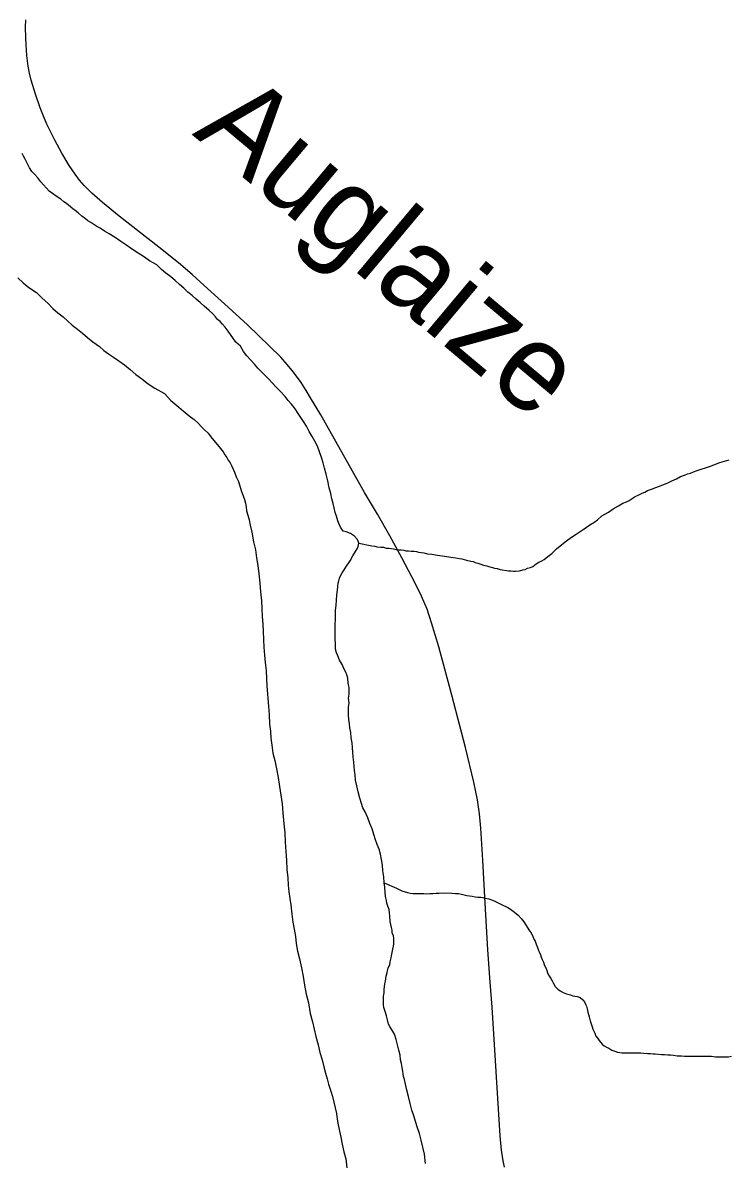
# Model space of a CAD drawing. Extents: x 2.1 to 73.9, y 4 to 26.
# Drawn here: x 47.0701 to 47.3761, y 18.7789 to 19.2724 of the extents above; entities that cross this region are included whole.
import ezdxf

# ---------------------------------------------------------------- set-up
doc = ezdxf.new("R2010")
doc.units = 0
for name, color, linetype in [('GM_X_County_Road', 7, 'Continuous'), ('GM_X_Major_River', 7, 'Continuous'), ('GM_X_Major_River_Text', 7, 'Continuous'), ('GM_X_Minor_River', 7, 'Continuous')]:
    doc.layers.add(name, color=color, linetype=linetype)

msp = doc.modelspace()

# ---------------------------------------------------------------- linework, layer by layer
at = {"layer": 'GM_X_County_Road'}
msp.add_lwpolyline([(47.27873, 18.77671), (47.27815, 18.77941), (47.27742, 18.78404), (47.27685, 18.79025), (47.27346, 18.84609), (47.27262, 18.85692), (47.27153, 18.87086), (47.27036, 18.89104), (47.26944, 18.90966), (47.26855, 18.9236), (47.26794, 18.92976), (47.26704, 18.93588), (47.26548, 18.94347), (47.2619, 18.95858), (47.25602, 18.98112), (47.25026, 19.00209), (47.2472, 19.01252), (47.24521, 19.01838), (47.24282, 19.02407), (47.24012, 19.02964), (47.23431, 19.04062), (47.22908, 19.05015), (47.22371, 19.05959), (47.21811, 19.0689), (47.19925, 19.10266), (47.19475, 19.10998), (47.19291, 19.11311), (47.19065, 19.11667), (47.18734, 19.12116), (47.18458, 19.12439), (47.1819, 19.12761), (47.16747, 19.14154), (47.15754, 19.15075), (47.15027, 19.15712), (47.14345, 19.16344), (47.13757, 19.16849), (47.12906, 19.17524), (47.11189, 19.18861), (47.10468, 19.19454), (47.10003, 19.1987), (47.09675, 19.20202), (47.09472, 19.20433), (47.09282, 19.20679), (47.09018, 19.21067), (47.08698, 19.21602), (47.08404, 19.22153), (47.08062, 19.22851), (47.07878, 19.23276), (47.07766, 19.23566), (47.07562, 19.24154), (47.07384, 19.24752), (47.07309, 19.25055), (47.0725, 19.25361), (47.0719, 19.25821), (47.07158, 19.26284), (47.07146, 19.26594), (47.07138, 19.2706), (47.07139, 19.27371)], dxfattribs=at)
at = {"layer": 'GM_X_Major_River'}
for points in [[(47.15565, 19.143), (47.15451, 19.14396), (47.15357, 19.1451), (47.15224, 19.14644), (47.15091, 19.14777), (47.14863, 19.14968), (47.14692, 19.1512), (47.14521, 19.15273), (47.14351, 19.15425), (47.14161, 19.15578), (47.1399, 19.1575), (47.138, 19.15902), (47.1361, 19.16074), (47.13421, 19.16245), (47.13212, 19.16398), (47.13022, 19.16551), (47.12813, 19.1676), (47.12509, 19.16932), (47.12281, 19.17085), (47.12016, 19.17257), (47.11769, 19.17429), (47.11522, 19.17601), (47.11256, 19.17772), (47.11009, 19.17944), (47.10762, 19.18097), (47.10553, 19.18212), (47.10364, 19.18345), (47.10173, 19.18441), (47.09965, 19.18594), (47.09832, 19.1867), (47.09737, 19.18746), (47.09566, 19.18861), (47.09414, 19.19013), (47.09281, 19.19109), (47.09186, 19.19185), (47.08996, 19.19338), (47.08901, 19.19414), (47.08788, 19.1949), (47.08655, 19.19605), (47.08465, 19.19738), (47.08294, 19.19853), (47.08161, 19.19948), (47.07801, 19.20349), (47.07668, 19.2052), (47.07535, 19.20673), (47.07402, 19.20806), (47.07307, 19.20958), (47.07232, 19.21111), (47.07175, 19.21225), (47.07118, 19.21339), (47.07042, 19.21472), (47.06985, 19.21586)], [(47.06804, 19.16189), (47.07032, 19.1598), (47.07278, 19.1577), (47.07601, 19.1556), (47.07848, 19.15312), (47.08095, 19.15102), (47.08322, 19.14873), (47.08531, 19.14683), (47.08759, 19.14511), (47.08968, 19.1432), (47.09158, 19.14149), (47.09385, 19.13977), (47.09594, 19.13805), (47.09822, 19.13614), (47.1005, 19.13424), (47.10335, 19.13214), (47.10524, 19.13042), (47.10733, 19.12909), (47.10942, 19.12756), (47.1117, 19.12603), (47.11417, 19.12431), (47.11664, 19.12221), (47.1191, 19.12012), (47.12176, 19.11821), (47.12442, 19.11611), (47.12727, 19.1142), (47.13145, 19.11191), (47.13429, 19.10886), (47.14227, 19.10218), (47.14435, 19.10066), (47.14606, 19.09894), (47.14758, 19.09741), (47.14891, 19.09608), (47.15043, 19.09474), (47.15157, 19.09303), (47.15289, 19.09151), (47.15441, 19.0896), (47.15574, 19.08808), (47.15688, 19.08655), (47.15763, 19.08522), (47.15858, 19.08408), (47.15915, 19.08293), (47.15991, 19.08179), (47.16048, 19.08065), (47.16124, 19.07913), (47.1618, 19.0778), (47.16256, 19.0757), (47.16351, 19.0738), (47.16426, 19.07133), (47.16483, 19.06942), (47.16559, 19.06752), (47.16615, 19.066), (47.16653, 19.06429), (47.16691, 19.06276), (47.16709, 19.06105), (47.16766, 19.05915), (47.16823, 19.05706), (47.1686, 19.05478), (47.16936, 19.05173), (47.17011, 19.04755), (47.17087, 19.04413), (47.17143, 19.0407), (47.17199, 19.03728), (47.17237, 19.03367), (47.17274, 19.02968), (47.17311, 19.02587), (47.17349, 19.02207), (47.17367, 19.01865), (47.17385, 19.01523), (47.17404, 19.012), (47.17422, 19.00896), (47.17441, 19.00515), (47.17459, 19.00192), (47.17477, 18.9985), (47.17515, 18.99527), (47.17552, 18.99185), (47.1757, 18.98823), (47.17589, 18.98519), (47.17663, 18.97626), (47.17682, 18.97284), (47.177, 18.96865), (47.17737, 18.96561), (47.17756, 18.96257), (47.17793, 18.95953), (47.1785, 18.9561), (47.17925, 18.95287), (47.18, 18.94926), (47.18076, 18.94545), (47.18132, 18.94165)], [(47.21179, 18.96703), (47.2116, 18.96874), (47.21142, 18.97064), (47.21123, 18.97254), (47.21123, 18.97444), (47.21123, 18.97596), (47.21143, 18.97767), (47.21124, 18.97995), (47.21144, 18.98166), (47.21144, 18.98261), (47.21144, 18.98432), (47.21106, 18.98642), (47.21088, 18.98851), (47.2105, 18.99003), (47.21012, 18.99117), (47.20936, 18.9925), (47.20842, 18.99441), (47.20728, 18.99631), (47.20652, 18.99821), (47.20596, 18.99955), (47.20558, 19.00107), (47.20558, 19.0024), (47.20558, 19.00373), (47.2054, 19.00525), (47.2054, 19.00677), (47.2054, 19.00886), (47.20541, 19.01038), (47.20541, 19.01209), (47.2056, 19.0138), (47.20561, 19.01589), (47.20561, 19.01798), (47.2058, 19.02007), (47.206, 19.02235), (47.20619, 19.02463), (47.20639, 19.02672), (47.20658, 19.02824), (47.20677, 19.02976), (47.20697, 19.03071), (47.20735, 19.03185), (47.20792, 19.03318), (47.20849, 19.03413), (47.20906, 19.03508), (47.21002, 19.0366), (47.21059, 19.03755), (47.21135, 19.03849), (47.21192, 19.03944), (47.21307, 19.04153), (47.21421, 19.04343), (47.21498, 19.04456), (47.21536, 19.04551), (47.21574, 19.04703), (47.21517, 19.04855), (47.21385, 19.05008), (47.21214, 19.05123), (47.21024, 19.05199), (47.20891, 19.05218), (47.20777, 19.0539), (47.2072, 19.05523), (47.20663, 19.05675), (47.20607, 19.05866), (47.2055, 19.06037), (47.20493, 19.06227), (47.20456, 19.06417), (47.20399, 19.06626), (47.20361, 19.06855), (47.20286, 19.07102), (47.20229, 19.07406), (47.20154, 19.07691), (47.20078, 19.07958), (47.20022, 19.08186), (47.19946, 19.08414), (47.19871, 19.08662), (47.19776, 19.08909), (47.19662, 19.09119), (47.19549, 19.09328), (47.19416, 19.09537), (47.19302, 19.09766), (47.1917, 19.09975), (47.19056, 19.10147), (47.18942, 19.10318), (47.18809, 19.10527), (47.18658, 19.10718), (47.18506, 19.10889), (47.18373, 19.11061), (47.18164, 19.1129), (47.17994, 19.11461), (47.17823, 19.11633), (47.17671, 19.11804), (47.175, 19.11976), (47.17348, 19.12128), (47.17197, 19.12281), (47.17045, 19.12452), (47.16893, 19.12624), (47.16722, 19.12814), (47.16571, 19.13005), (47.16438, 19.13233), (47.16248, 19.13405), (47.15907, 19.13881), (47.15774, 19.14053), (47.1566, 19.14186), (47.15565, 19.143)], [(47.24452, 18.77838), (47.24415, 18.78237), (47.2434, 18.78542), (47.24264, 18.78846), (47.24189, 18.79131), (47.24113, 18.79379), (47.24018, 18.79645), (47.23943, 18.79892), (47.23867, 18.8014), (47.23792, 18.80425), (47.23716, 18.80729), (47.23641, 18.81015), (47.23584, 18.81262), (47.23546, 18.81471), (47.23509, 18.81604), (47.2349, 18.81718), (47.23471, 18.81833), (47.23452, 18.81985), (47.23414, 18.82156), (47.23377, 18.82327), (47.23358, 18.82517), (47.23301, 18.82745), (47.23245, 18.82974), (47.23188, 18.83202), (47.23113, 18.8343), (47.22904, 18.83773), (47.22847, 18.83868), (47.2281, 18.84058), (47.22772, 18.8423), (47.22715, 18.8442), (47.22658, 18.84591), (47.2264, 18.84705), (47.2264, 18.84838), (47.2264, 18.84971), (47.2264, 18.85085), (47.2266, 18.85218), (47.2266, 18.8537), (47.22679, 18.85503), (47.22698, 18.85617), (47.22718, 18.85731), (47.22756, 18.8594), (47.22794, 18.86111), (47.22833, 18.86301), (47.22909, 18.86434), (47.22928, 18.86567), (47.22967, 18.86738), (47.22986, 18.86833), (47.23005, 18.86966), (47.23043, 18.87118), (47.23063, 18.87251), (47.23082, 18.87346), (47.23082, 18.87441), (47.23082, 18.87593), (47.23063, 18.87688), (47.23007, 18.87821), (47.23007, 18.87935), (47.22988, 18.88049), (47.22932, 18.88316), (47.22913, 18.88563), (47.22894, 18.88677), (47.22875, 18.88829), (47.22819, 18.88981), (47.22781, 18.89114), (47.22762, 18.89228), (47.22724, 18.894), (47.22706, 18.8959), (47.22687, 18.89799), (47.22668, 18.89989), (47.2265, 18.90255), (47.22612, 18.90502), (47.22594, 18.90749), (47.22556, 18.90997), (47.225, 18.91225), (47.22443, 18.91453), (47.22367, 18.91643), (47.22292, 18.91853), (47.22216, 18.92081), (47.2214, 18.92328), (47.22046, 18.92557), (47.21951, 18.92804), (47.21838, 18.93071), (47.21743, 18.93242), (47.21686, 18.93432), (47.21611, 18.9366), (47.21535, 18.93927), (47.21478, 18.94193), (47.21422, 18.9444), (47.21403, 18.94668), (47.21385, 18.94859), (47.21366, 18.9503), (47.21347, 18.9522), (47.21329, 18.95448), (47.2131, 18.95638), (47.21291, 18.95847), (47.21273, 18.96056), (47.21235, 18.96265), (47.21217, 18.96494), (47.21179, 18.96703)], [(47.18132, 18.94165), (47.18188, 18.93785), (47.18245, 18.93404), (47.18282, 18.93024), (47.18319, 18.92549), (47.18357, 18.9215), (47.18375, 18.9175), (47.18412, 18.91351), (47.1843, 18.90971), (47.18449, 18.90572), (47.18486, 18.90211), (47.18504, 18.89887), (47.18542, 18.89602), (47.18579, 18.89317), (47.18617, 18.89032), (47.18673, 18.88633), (47.18711, 18.8829), (47.18767, 18.87986), (47.18824, 18.87663), (47.18861, 18.87359), (47.18917, 18.87035), (47.18993, 18.86693), (47.19087, 18.86312), (47.19163, 18.85932), (47.19219, 18.85552), (47.19294, 18.85171), (47.19389, 18.84791), (47.19464, 18.84335), (47.19558, 18.83973), (47.19634, 18.8365), (47.19709, 18.83327), (47.19804, 18.82965), (47.19879, 18.82642), (47.19973, 18.82318), (47.20049, 18.82014), (47.20124, 18.81748), (47.202, 18.815), (47.20257, 18.81272), (47.20351, 18.80968), (47.20427, 18.80739), (47.20597, 18.79998), (47.20634, 18.7975), (47.20672, 18.79503), (47.20728, 18.79237), (47.20785, 18.78971), (47.20841, 18.78666), (47.20917, 18.78343), (47.21011, 18.78039), (47.21049, 18.77639)]]:
    msp.add_lwpolyline(points, dxfattribs=at)
at = {"layer": 'GM_X_Minor_River'}
for points in [[(47.21574, 19.04703), (47.22125, 19.04588), (47.22258, 19.04568), (47.22353, 19.04549), (47.22524, 19.04529), (47.22639, 19.04529), (47.22753, 19.04491), (47.22867, 19.0449), (47.23076, 19.04452), (47.2319, 19.04432), (47.23304, 19.04413), (47.23399, 19.04413), (47.23513, 19.04393), (47.23608, 19.04374), (47.23722, 19.04374), (47.23836, 19.04354), (47.23969, 19.04354), (47.24064, 19.04335), (47.24159, 19.04315), (47.24273, 19.04296), (47.24387, 19.04277), (47.24539, 19.04238), (47.24729, 19.04219), (47.24977, 19.0418), (47.25281, 19.04141), (47.25547, 19.04102), (47.25775, 19.04064), (47.25927, 19.04044), (47.26022, 19.04025), (47.26231, 19.03967), (47.26421, 19.03928), (47.26516, 19.03909), (47.26611, 19.03871), (47.26725, 19.03832), (47.26858, 19.03794), (47.26972, 19.03756), (47.27105, 19.03717), (47.27238, 19.03679), (47.27352, 19.03641), (47.27447, 19.03621), (47.27561, 19.03602), (47.27694, 19.03564), (47.28055, 19.03505), (47.2815, 19.03505), (47.28264, 19.03486), (47.28359, 19.03486), (47.28531, 19.03504), (47.28664, 19.03542), (47.28778, 19.0356), (47.28873, 19.03617), (47.29006, 19.03655), (47.29101, 19.03692), (47.29254, 19.03806), (47.29368, 19.03882), (47.29501, 19.03938), (47.29596, 19.03995), (47.29749, 19.04128), (47.2992, 19.0426), (47.3013, 19.0445), (47.30358, 19.04639), (47.30568, 19.04809), (47.30777, 19.04961), (47.30986, 19.05093), (47.31158, 19.05207), (47.31291, 19.05301), (47.31424, 19.05396), (47.31576, 19.05491), (47.31748, 19.05604), (47.319, 19.05718), (47.32091, 19.05888), (47.32376, 19.06039), (47.32586, 19.06191), (47.32814, 19.06323), (47.33004, 19.06437), (47.33157, 19.06493), (47.33271, 19.0655), (47.33366, 19.06607), (47.33537, 19.0672), (47.3367, 19.06777), (47.33842, 19.06871), (47.33956, 19.06909), (47.3407, 19.06985), (47.34241, 19.07041), (47.34432, 19.07117), (47.3485, 19.07267), (47.34983, 19.07324), (47.35117, 19.074), (47.35326, 19.07494), (47.35497, 19.07589), (47.35668, 19.07645), (47.35802, 19.07702), (47.35935, 19.07739), (47.36068, 19.07796), (47.3622, 19.07853), (47.36391, 19.07909), (47.36582, 19.07966), (47.36753, 19.08022), (47.36943, 19.08098)], [(47.36943, 19.08098), (47.3721, 19.08192), (47.374, 19.08248), (47.37609, 19.08305)], [(47.22668, 18.89989), (47.232, 18.89759), (47.23314, 18.89702), (47.23428, 18.89645), (47.23675, 18.89568), (47.23789, 18.89548), (47.23922, 18.89529), (47.24036, 18.89529), (47.24151, 18.89528), (47.24265, 18.89528), (47.24379, 18.89528), (47.24512, 18.89508), (47.24645, 18.89527), (47.24778, 18.89526), (47.24911, 18.89545), (47.25044, 18.89545), (47.25253, 18.89563), (47.25596, 18.89543), (47.25748, 18.89523), (47.25881, 18.89523), (47.26014, 18.89504), (47.26128, 18.89465), (47.26242, 18.89446), (47.26356, 18.89427), (47.2647, 18.89407), (47.26603, 18.89388), (47.26717, 18.89369), (47.2685, 18.89368), (47.26945, 18.89349), (47.2704, 18.8933), (47.27192, 18.89291), (47.27363, 18.89233), (47.27458, 18.89195), (47.27572, 18.89138), (47.27667, 18.891), (47.27838, 18.89004), (47.27933, 18.88966), (47.28028, 18.88927), (47.28142, 18.88851), (47.28313, 18.88718), (47.28465, 18.88584), (47.28598, 18.8845), (47.28711, 18.88298), (47.28958, 18.87917), (47.29034, 18.87822), (47.29109, 18.8767), (47.29147, 18.87556), (47.29204, 18.8746), (47.29242, 18.87327), (47.29299, 18.87194), (47.29356, 18.87061), (47.29393, 18.86966), (47.29431, 18.8687), (47.29469, 18.86775), (47.29507, 18.86661), (47.29564, 18.86547), (47.29601, 18.86452), (47.29696, 18.86242), (47.29753, 18.86052), (47.29829, 18.85938), (47.29886, 18.85843), (47.29942, 18.85747), (47.2998, 18.85652), (47.30075, 18.855), (47.30189, 18.85386), (47.30284, 18.85309), (47.30417, 18.85233), (47.30569, 18.85175), (47.3074, 18.85137), (47.30835, 18.85099), (47.3093, 18.85079), (47.31025, 18.8506), (47.31158, 18.85022), (47.31272, 18.84926), (47.31348, 18.84831), (47.31386, 18.84736), (47.31423, 18.84641), (47.31461, 18.84527), (47.3148, 18.84393), (47.31518, 18.84279), (47.31537, 18.84184), (47.31593, 18.84013), (47.31631, 18.8388), (47.31669, 18.83746), (47.31707, 18.83651), (47.31783, 18.8348), (47.31839, 18.83347), (47.31915, 18.83252), (47.31972, 18.83156), (47.32105, 18.83004), (47.322, 18.82928), (47.32295, 18.8287), (47.3239, 18.82832), (47.32523, 18.82737), (47.32656, 18.82698), (47.3277, 18.8266), (47.32865, 18.82641), (47.3296, 18.82621), (47.33074, 18.82621), (47.33169, 18.82621)], [(47.33169, 18.82621), (47.33283, 18.8262), (47.33397, 18.8262), (47.3353, 18.8262), (47.33644, 18.82619), (47.33777, 18.82619), (47.3391, 18.82618), (47.34082, 18.82599), (47.34196, 18.82598), (47.3431, 18.82579), (47.34405, 18.82579), (47.34671, 18.82559), (47.34804, 18.82559), (47.34956, 18.82539), (47.3507, 18.82539), (47.35203, 18.8252), (47.35355, 18.825), (47.35545, 18.82499), (47.35678, 18.8248), (47.35811, 18.8248), (47.35944, 18.82479), (47.36058, 18.82479), (47.36211, 18.82478), (47.36401, 18.82478), (47.36572, 18.82477), (47.36705, 18.82477), (47.36838, 18.82477), (47.37009, 18.82457), (47.37294, 18.82456), (47.37446, 18.82456), (47.3758, 18.82455), (47.37713, 18.82474)]]:
    msp.add_lwpolyline(points, dxfattribs=at)

# ---------------------------------------------------------------- texts
at = {"layer": 'GM_X_Major_River_Text'}
msp.add_text('Auglaize', height=0.037894, rotation=320.038, dxfattribs=at).set_placement((47.14318, 19.22411))

doc.saveas('drawing.dxf')
